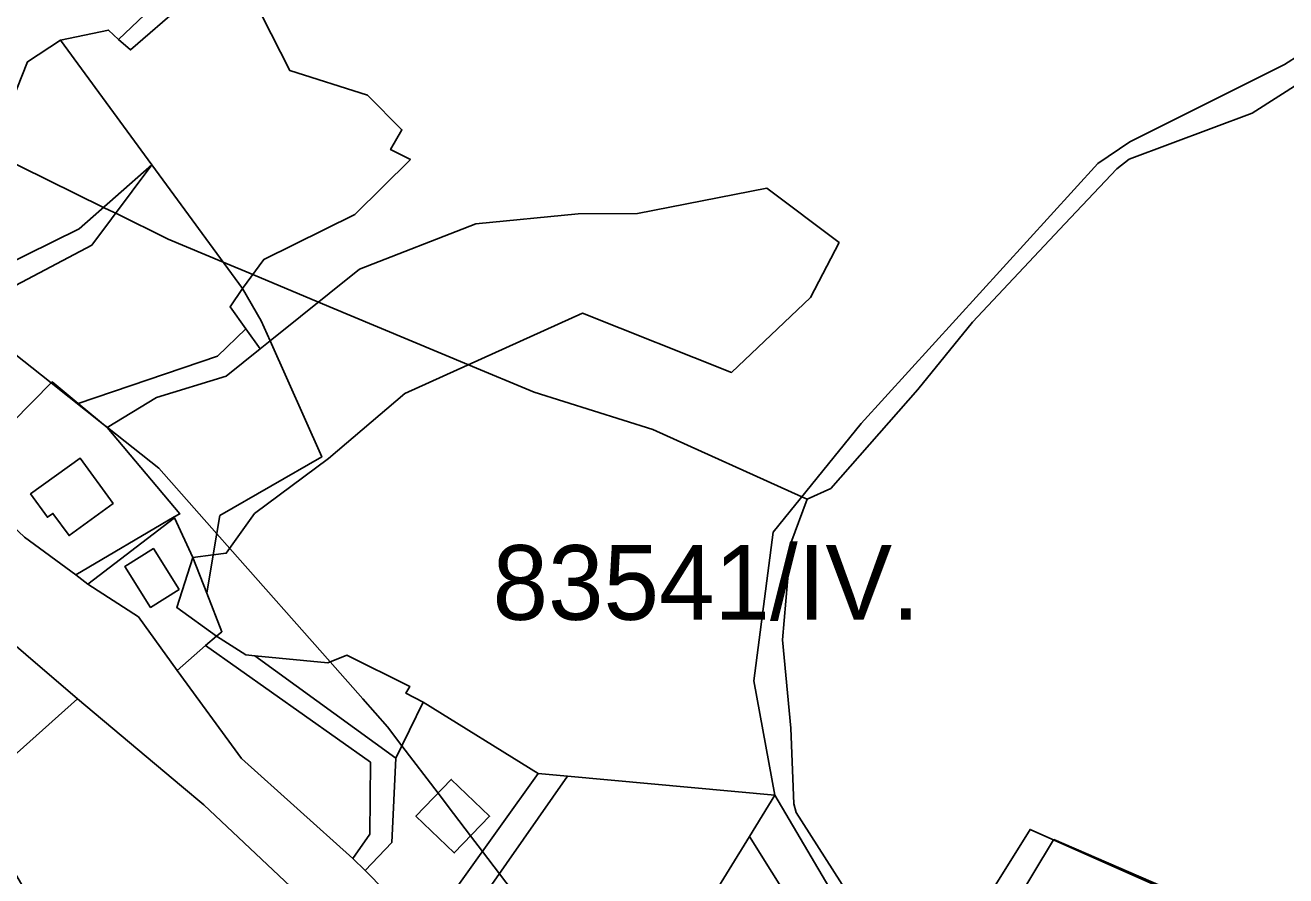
# Model space of a CAD drawing. Extents: x -477304 to -465429, y -1159113 to -1149210.
# Drawn here: x -469844.3 to -469590.9, y -1155620.4 to -1155449.5 of the extents above; entities that cross this region are included whole.
import ezdxf

# ---------------------------------------------------------------- set-up
doc = ezdxf.new("R2010")
doc.units = 0
for name, color, linetype in [('BPEJ_s', 7, 'Continuous'), ('ostatni_s', 7, 'Continuous'), ('PUPFL_s', 7, 'Continuous'), ('trav_porost_s', 7, 'Continuous')]:
    doc.layers.add(name, color=color, linetype=linetype)

msp = doc.modelspace()

# ---------------------------------------------------------------- linework, layer by layer
at = {"layer": 'BPEJ_s'}
for points in [[(-469902.03, -1155425.41), (-469882.49, -1155451.98), (-469868.28, -1155462.38), (-469858.74, -1155469.37), (-469850.89, -1155475.11), (-469828.56, -1155486.1), (-469827.33, -1155486.7), (-469826.12, -1155487.29), (-469815.55, -1155492.49), (-469804.51, -1155497.11), (-469798.57, -1155499.59), (-469785.33, -1155505.13), (-469778.77, -1155507.87), (-469755.21, -1155517.72), (-469742, -1155523.24), (-469718.15, -1155530.71), (-469688.21, -1155544.27), (-469687.11, -1155544.77)], [(-469687.11, -1155544.77), (-469688.21, -1155544.27), (-469718.15, -1155530.71), (-469742, -1155523.24), (-469755.21, -1155517.72), (-469778.77, -1155507.87), (-469785.33, -1155505.13), (-469798.57, -1155499.59), (-469804.51, -1155497.11), (-469815.55, -1155492.49), (-469826.12, -1155487.29), (-469827.33, -1155486.7), (-469828.56, -1155486.1), (-469850.89, -1155475.11), (-469858.74, -1155469.37), (-469868.28, -1155462.38), (-469882.49, -1155451.98), (-469902.03, -1155425.41)], [(-469924.02, -1155449.22), (-469921.47, -1155452.69), (-469916.32, -1155457.12), (-469905.93, -1155466.05), (-469886.37, -1155482.86), (-469885.25, -1155483.83), (-469883.87, -1155485.02), (-469870.89, -1155496.17), (-469870.07, -1155496.82), (-469866.43, -1155499.71), (-469859.85, -1155504.92), (-469839.09, -1155521.37)], [(-469583.05, -1155457.84), (-469597.63, -1155467.14), (-469622.36, -1155476.44), (-469624.89, -1155478.34), (-469635.3, -1155489.43), (-469653.85, -1155509.19), (-469664.84, -1155522.72), (-469682.38, -1155542.59), (-469687.11, -1155544.77), (-469690.41, -1155553.58), (-469692.1, -1155573.02), (-469690.41, -1155590.77), (-469689.77, -1155605.99), (-469689.35, -1155607.68), (-469672.87, -1155633.46), (-469664.95, -1155647.37), (-469664.2, -1155648.68), (-469661.49, -1155652.95), (-469637.59, -1155613.21), (-469637.54, -1155613.13), (-469590.03, -1155633.69)], [(-469583.05, -1155457.84), (-469597.63, -1155467.14), (-469622.36, -1155476.44), (-469624.89, -1155478.34), (-469635.3, -1155489.43), (-469653.85, -1155509.19), (-469664.84, -1155522.72), (-469682.38, -1155542.59), (-469687.11, -1155544.77)], [(-469727.12, -1155648.75), (-469748.99, -1155620.01), (-469752.4, -1155615.53), (-469754.78, -1155612.41), (-469758.19, -1155607.92), (-469761.32, -1155603.8), (-469768.57, -1155594.28), (-469771.45, -1155590.5), (-469776.43, -1155584.87), (-469783.02, -1155577.42), (-469803.19, -1155554.64), (-469805.81, -1155551.68), (-469817.48, -1155538.5), (-469827.79, -1155530.33), (-469828.55, -1155529.72), (-469839.09, -1155521.37), (-469859.85, -1155504.92)], [(-469839.09, -1155521.37), (-469828.55, -1155529.72), (-469827.79, -1155530.33), (-469817.48, -1155538.5), (-469805.81, -1155551.68), (-469803.19, -1155554.64), (-469783.02, -1155577.42), (-469776.43, -1155584.87), (-469771.45, -1155590.5), (-469768.57, -1155594.28), (-469761.32, -1155603.8), (-469758.19, -1155607.92), (-469754.78, -1155612.41), (-469752.4, -1155615.53), (-469748.99, -1155620.01), (-469727.12, -1155648.75)], [(-469687.11, -1155544.77), (-469690.41, -1155553.58), (-469692.1, -1155573.02), (-469690.41, -1155590.77), (-469689.77, -1155605.99), (-469689.35, -1155607.68), (-469672.87, -1155633.46), (-469664.95, -1155647.37), (-469664.2, -1155648.68), (-469661.49, -1155652.95), (-469637.59, -1155613.21), (-469637.54, -1155613.13), (-469590.03, -1155633.69)]]:
    msp.add_lwpolyline(points, dxfattribs=at)
at = {"layer": 'ostatni_s'}
for points in [[(-469834.15, -1155559.94), (-469844.43, -1155552.35), (-469857.58, -1155540.04), (-469854.99, -1155537.43), (-469838.88, -1155521.16), (-469833.68, -1155525.48), (-469827.81, -1155530.34), (-469813.25, -1155547.71), (-469814.4, -1155548.31)], [(-469835.51, -1155552.06), (-469838.76, -1155547.6), (-469839.84, -1155548.38), (-469843.24, -1155543.69), (-469833.29, -1155536.47), (-469826.64, -1155545.59)], [(-469839.84, -1155548.38), (-469838.76, -1155547.6), (-469835.51, -1155552.06), (-469826.64, -1155545.59), (-469833.29, -1155536.47), (-469843.24, -1155543.69)], [(-469821.57, -1155568.39), (-469831.7, -1155561.79), (-469814.31, -1155548.51), (-469810.63, -1155556.43), (-469813.84, -1155566.54), (-469805.84, -1155572.3), (-469808.05, -1155574.17), (-469813.78, -1155579.15)], [(-469813.37, -1155562.87), (-469819.12, -1155566.5), (-469824.3, -1155558.3), (-469818.55, -1155554.67)], [(-469813.37, -1155562.87), (-469818.55, -1155554.67), (-469824.3, -1155558.3), (-469819.12, -1155566.5)], [(-469807.8, -1155563.65), (-469804.77, -1155571.39), (-469805.84, -1155572.3), (-469813.84, -1155566.54), (-469810.63, -1155556.43)], [(-469805.84, -1155572.3), (-469799.96, -1155576.02), (-469798.16, -1155576.19), (-469769.79, -1155596.79), (-469770.62, -1155613.7), (-469775.99, -1155619.35), (-469778.43, -1155616.96), (-469775.06, -1155612.07), (-469774.89, -1155597.6), (-469808.05, -1155574.17)], [(-469750.97, -1155608.45), (-469758.06, -1155615.82), (-469765.76, -1155608.41), (-469758.67, -1155601.05)]]:
    msp.add_lwpolyline(points, close=True, dxfattribs=at)
for points in [[(-469844.43, -1155552.35), (-469834.15, -1155559.94), (-469831.7, -1155561.79), (-469821.57, -1155568.39), (-469813.78, -1155579.15), (-469800.84, -1155596.86), (-469778.43, -1155616.96), (-469775.99, -1155619.35), (-469763.9, -1155631.6), (-469759.69, -1155635.35), (-469750.68, -1155644.03), (-469730.14, -1155663.37), (-469726.17, -1155667.4), (-469699.65, -1155691.69), (-469696.08, -1155695.95), (-469680.19, -1155714.22), (-469644.33, -1155746.57), (-469638.52, -1155752.25), (-469618.01, -1155769.41), (-469615.46, -1155771.61), (-469603.57, -1155781.95), (-469601.15, -1155784.05), (-469587.05, -1155793.25)], [(-469581.93, -1155803.71), (-469597.72, -1155795.23), (-469611.33, -1155788.1), (-469638.41, -1155765.88), (-469647.04, -1155759.31), (-469651.51, -1155755.91), (-469660.74, -1155746.36), (-469664.68, -1155742.93), (-469675.4, -1155733.6), (-469700.2, -1155710.51), (-469702.35, -1155708.17), (-469704.83, -1155705.91), (-469726.65, -1155684.21), (-469734.06, -1155676.84), (-469736.18, -1155674.79), (-469758.55, -1155653.1), (-469808.42, -1155606.19), (-469812.88, -1155602.39), (-469833.81, -1155584.87), (-469865, -1155558.12)]]:
    msp.add_lwpolyline(points, dxfattribs=at)
at = {"layer": 'PUPFL_s'}
for points in [[(-469584.86, -1155453.36), (-469591.15, -1155457.38), (-469622.24, -1155472.96), (-469628.71, -1155477.31), (-469676.26, -1155529.55), (-469693.98, -1155551.37), (-469697.87, -1155581.27), (-469693.62, -1155604.23), (-469735.31, -1155600.38), (-469741.17, -1155599.84), (-469764.33, -1155585.55), (-469767.78, -1155583.74), (-469767, -1155582.38), (-469779.67, -1155576.08), (-469783.49, -1155577.61), (-469798.16, -1155576.19), (-469799.96, -1155576.02), (-469805.84, -1155572.3), (-469804.77, -1155571.39), (-469807.8, -1155563.65), (-469806.52, -1155555.94), (-469803.89, -1155555.62), (-469798.22, -1155547.6), (-469783.35, -1155536.54), (-469768, -1155523.49), (-469732.26, -1155507.36), (-469702.31, -1155519.26), (-469686.47, -1155504.2), (-469680.71, -1155493.18), (-469695.24, -1155482.24), (-469721.23, -1155487.33), (-469733.13, -1155487.37), (-469753.72, -1155489.44), (-469777.09, -1155498.52), (-469795.06, -1155512.93), (-469796.85, -1155508.92), (-469800.63, -1155502.4), (-469796.37, -1155496.59), (-469778.03, -1155487.52), (-469766.86, -1155476.49), (-469770.87, -1155474.5), (-469768.59, -1155470.49), (-469775.51, -1155463.52), (-469791.13, -1155458.57), (-469802.35, -1155436.39), (-469823.18, -1155454.47), (-469825.54, -1155452.34), (-469804.56, -1155432.4)], [(-469590.25, -1155634.25), (-469642.31, -1155611.11), (-469666.61, -1155650.03), (-469693.62, -1155604.23), (-469697.87, -1155581.27), (-469693.98, -1155551.37), (-469676.26, -1155529.55), (-469628.71, -1155477.31), (-469622.24, -1155472.96), (-469591.15, -1155457.38), (-469584.86, -1155453.36)]]:
    msp.add_lwpolyline(points, dxfattribs=at)
for points in [[(-469778.03, -1155487.52), (-469796.37, -1155496.59), (-469800.63, -1155502.4), (-469818.84, -1155477.55), (-469837.19, -1155452.52), (-469827.6, -1155450.48), (-469825.54, -1155452.34), (-469823.18, -1155454.47), (-469802.35, -1155436.39), (-469791.13, -1155458.57), (-469775.51, -1155463.52), (-469768.59, -1155470.49), (-469770.87, -1155474.5), (-469766.86, -1155476.49)], [(-469732.26, -1155507.36), (-469768, -1155523.49), (-469783.35, -1155536.54), (-469798.22, -1155547.6), (-469803.89, -1155555.62), (-469806.52, -1155555.94), (-469805.21, -1155548.04), (-469784.69, -1155536.25), (-469795.06, -1155512.93), (-469777.09, -1155498.52), (-469753.72, -1155489.44), (-469733.13, -1155487.37), (-469721.23, -1155487.33), (-469695.24, -1155482.24), (-469680.71, -1155493.18), (-469686.47, -1155504.2), (-469702.31, -1155519.26)], [(-469666.61, -1155650.03), (-469642.31, -1155611.11), (-469590.25, -1155634.25), (-469572.7, -1155644), (-469542.19, -1155655.01), (-469558.75, -1155679.35), (-469557.23, -1155668.66), (-469595.12, -1155646.51), (-469606.15, -1155692.46), (-469621.54, -1155681.12), (-469630.15, -1155692.54), (-469651.35, -1155677.79)]]:
    msp.add_lwpolyline(points, close=True, dxfattribs=at)
at = {"layer": 'trav_porost_s'}
for points in [[(-469866.86, -1155374.62), (-469830.03, -1155383.49), (-469830.92, -1155387.49), (-469804.56, -1155432.4), (-469825.54, -1155452.34), (-469827.6, -1155450.48), (-469837.19, -1155452.52), (-469843.86, -1155456.84), (-469848.16, -1155467.68), (-469851.22, -1155470.74), (-469866.63, -1155467.93), (-469868.36, -1155474.02), (-469872.09, -1155467.55), (-469889.97, -1155444.72), (-469904.89, -1155421.57), (-469896.84, -1155403.96), (-469887.53, -1155393.57), (-469890.84, -1155382.15), (-469868.76, -1155379.77), (-469868.5, -1155374.63)], [(-469851.22, -1155470.74), (-469848.16, -1155467.68), (-469843.86, -1155456.84), (-469837.19, -1155452.52), (-469818.84, -1155477.55), (-469833.44, -1155490.39), (-469849.42, -1155498.27), (-469861.95, -1155483.4), (-469868.36, -1155474.02), (-469866.63, -1155467.93)], [(-469897.65, -1155494.94), (-469893.99, -1155500.48), (-469868.17, -1155502.74), (-469865.74, -1155498.5), (-469872.69, -1155493.77), (-469873.37, -1155490.05), (-469886.99, -1155483.52), (-469872.09, -1155467.55), (-469868.36, -1155474.02), (-469861.95, -1155483.4), (-469849.42, -1155498.27), (-469833.44, -1155490.39), (-469818.84, -1155477.55), (-469830.89, -1155493.67), (-469847.42, -1155502.43), (-469864.89, -1155505.93), (-469856.74, -1155521.97), (-469854.99, -1155537.43), (-469857.58, -1155540.04), (-469862.61, -1155536.71), (-469882.18, -1155523.22), (-469882.43, -1155521.2), (-469897.88, -1155498.49), (-469899.74, -1155497.19)], [(-469800.63, -1155502.4), (-469803.12, -1155506.1), (-469799.97, -1155510.49), (-469805.68, -1155515.97), (-469833.68, -1155525.48), (-469838.88, -1155521.16), (-469854.99, -1155537.43), (-469856.74, -1155521.97), (-469864.89, -1155505.93), (-469847.42, -1155502.43), (-469830.89, -1155493.67), (-469818.84, -1155477.55)], [(-469797.07, -1155514.54), (-469799.97, -1155510.49), (-469803.12, -1155506.1), (-469800.63, -1155502.4), (-469796.85, -1155508.92), (-469795.06, -1155512.93)], [(-469803.89, -1155520.01), (-469817.92, -1155524.34), (-469827.81, -1155530.34), (-469833.68, -1155525.48), (-469805.68, -1155515.97), (-469799.97, -1155510.49), (-469797.07, -1155514.54)], [(-469784.69, -1155536.25), (-469805.21, -1155548.04), (-469806.52, -1155555.94), (-469810.63, -1155556.43), (-469814.31, -1155548.51), (-469831.7, -1155561.79), (-469834.15, -1155559.94), (-469814.4, -1155548.31), (-469813.25, -1155547.71), (-469827.81, -1155530.34), (-469817.92, -1155524.34), (-469803.89, -1155520.01), (-469797.07, -1155514.54), (-469795.06, -1155512.93)], [(-469807.8, -1155563.65), (-469810.63, -1155556.43), (-469806.52, -1155555.94)], [(-469833.81, -1155584.87), (-469855.61, -1155604.26), (-469873.24, -1155583.5), (-469878.55, -1155570.75), (-469873.43, -1155558.57), (-469865, -1155558.12)], [(-469775.06, -1155612.07), (-469778.43, -1155616.96), (-469800.84, -1155596.86), (-469813.78, -1155579.15), (-469808.05, -1155574.17), (-469774.89, -1155597.6)], [(-469764.33, -1155585.55), (-469769.79, -1155596.79), (-469798.16, -1155576.19), (-469783.49, -1155577.61), (-469779.67, -1155576.08), (-469767, -1155582.38), (-469767.78, -1155583.74)], [(-469812.88, -1155602.39), (-469808.42, -1155606.19), (-469758.55, -1155653.1), (-469736.18, -1155674.79), (-469753.55, -1155707.55), (-469762.84, -1155720.12), (-469812.48, -1155678.08), (-469820.48, -1155671.16), (-469827.22, -1155658.45), (-469830.02, -1155656.58), (-469834.64, -1155639.91), (-469855.61, -1155604.26), (-469833.81, -1155584.87)], [(-469770.62, -1155613.7), (-469769.79, -1155596.79), (-469764.33, -1155585.55), (-469741.17, -1155599.84), (-469763.9, -1155631.6), (-469775.99, -1155619.35)], [(-469756.4, -1155630.63), (-469759.69, -1155635.35), (-469763.9, -1155631.6), (-469741.17, -1155599.84), (-469735.31, -1155600.38)], [(-469758.06, -1155615.82), (-469750.97, -1155608.45), (-469758.67, -1155601.05), (-469765.76, -1155608.41)], [(-469751.55, -1155635.09), (-469756.4, -1155630.63), (-469735.31, -1155600.38), (-469693.62, -1155604.23), (-469698.73, -1155612.5), (-469724.28, -1155654.04), (-469746.44, -1155633.26)], [(-469666.61, -1155650.03), (-469671.42, -1155656.09), (-469698.73, -1155612.5), (-469693.62, -1155604.23)], [(-469698.73, -1155612.5), (-469671.42, -1155656.09), (-469682.63, -1155670.22), (-469714.56, -1155642.25), (-469721.84, -1155656.77), (-469724.28, -1155654.04)]]:
    msp.add_lwpolyline(points, close=True, dxfattribs=at)

# ---------------------------------------------------------------- texts
at = {"layer": 'BPEJ_s'}
msp.add_text('83541/IV.', height=15, dxfattribs=at).set_placement((-469750.36, -1155568.98))

doc.saveas('drawing.dxf')
